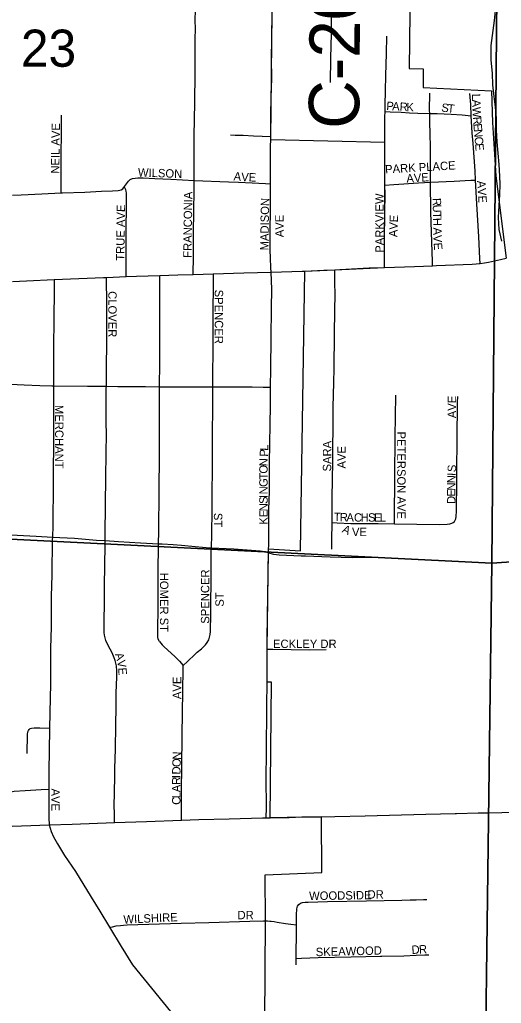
# Model space of a CAD drawing. Extents: x -9.1 to 34, y -3.1 to 22.
# Drawn here: x 6.709 to 7.252, y 19.215 to 20.324 of the extents above; entities that cross this region are included whole.
import ezdxf

# ---------------------------------------------------------------- set-up
doc = ezdxf.new("R2010")
doc.units = 0
for name, color, linetype in [('GM_X_City_Street', 7, 'Continuous'), ('GM_X_City_Street_Text', 7, 'Continuous'), ('GM_X_Corporation', 7, 'Continuous'), ('GM_X_County_Road', 7, 'Continuous'), ('GM_X_County_Road_Text', 7, 'Continuous'), ('GM_X_Minor_River', 7, 'Continuous'), ('GM_X_Section', 7, 'Continuous'), ('GM_X_Section_Text', 7, 'Continuous'), ('GM_X_State_Route', 7, 'Continuous'), ('GM_X_Township_Road', 7, 'Continuous'), ('GM_X_Township_Subdivision', 7, 'Continuous'), ('GM_X_Township_Subdivision_Text', 7, 'Continuous')]:
    doc.layers.add(name, color=color, linetype=linetype)

msp = doc.modelspace()

# ---------------------------------------------------------------- linework, layer by layer
at = {"layer": 'GM_X_City_Street'}
for points in [[(6.9054, 20.1425), (6.9054, 20.1469), (6.9055, 20.1758), (6.9055, 20.1928), (6.906, 20.2298), (6.9063, 20.2633), (6.9065, 20.2929), (6.9066, 20.3019), (6.9067, 20.3132), (6.9066, 20.3233), (6.9067, 20.3345), (6.9068, 20.3482), (6.9068, 20.3807), (6.9067, 20.408), (6.9067, 20.4171), (6.9069, 20.4348), (6.907, 20.4466), (6.9071, 20.4599), (6.9074, 20.4801)], [(6.7553, 20.1283), (6.7553, 20.1324), (6.7553, 20.138), (6.7553, 20.1445), (6.7554, 20.1527), (6.7554, 20.1653), (6.7555, 20.1781), (6.7556, 20.1895), (6.7556, 20.1991), (6.7557, 20.2074), (6.7557, 20.2161)], [(6.9463, 20.1937), (6.9515, 20.1934), (6.9605, 20.1933), (6.9721, 20.1928), (6.9917, 20.1921)], [(6.9915, 20.1385), (6.9915, 20.1564), (6.9915, 20.1682), (6.9915, 20.1772), (6.9917, 20.1921)], [(6.8268, 20.1354), (6.8313, 20.1415), (6.8333, 20.1434), (6.8358, 20.1446), (6.8388, 20.1451), (6.8418, 20.1453), (6.8479, 20.1452), (6.861, 20.1445), (6.8789, 20.1437), (6.9054, 20.1425)], [(6.9043, 20.0364), (6.9043, 20.0437), (6.9044, 20.0496), (6.9044, 20.0531), (6.9045, 20.0719), (6.9047, 20.0899), (6.9049, 20.1013), (6.905, 20.1125), (6.9052, 20.1261), (6.9053, 20.1344), (6.9054, 20.1425)], [(6.9054, 20.1425), (6.9441, 20.1407), (6.9555, 20.1403), (6.9706, 20.1396), (6.9856, 20.1388), (6.9915, 20.1385)], [(6.7553, 20.1283), (6.7569, 20.1284), (6.7822, 20.1293), (6.8008, 20.1304), (6.8132, 20.1308), (6.8195, 20.1311), (6.8217, 20.1313), (6.823, 20.1317), (6.8248, 20.1329), (6.8258, 20.134), (6.8268, 20.1354)], [(6.8285, 20.0341), (6.8285, 20.0418), (6.8286, 20.0584), (6.8286, 20.0681), (6.8287, 20.0808), (6.8288, 20.0945), (6.8289, 20.1055), (6.8289, 20.1153), (6.8289, 20.1232), (6.829, 20.128), (6.8286, 20.1302), (6.8282, 20.1319), (6.8273, 20.1341), (6.8268, 20.1354)], [(6.9921, 20.0389), (6.9918, 20.044), (6.9914, 20.0553), (6.9911, 20.0637), (6.9911, 20.081), (6.9914, 20.1135), (6.9915, 20.1385)], [(6.7006, 20.1257), (6.7103, 20.1262), (6.7334, 20.1275), (6.7553, 20.1283)], [(6.7476, 20.0306), (6.7476, 20.024), (6.7471, 19.9807), (6.7467, 19.959), (6.7467, 19.9346), (6.7467, 19.9165), (6.7468, 19.9109)], [(6.8063, 19.9103), (6.8065, 19.9274), (6.8069, 19.964), (6.8067, 19.9876), (6.8068, 19.9999), (6.8068, 20.0091), (6.8065, 20.0267), (6.8064, 20.0331)], [(6.8663, 19.9098), (6.8665, 19.9369), (6.8665, 19.9659), (6.8665, 19.9779), (6.8666, 19.9935), (6.8666, 20.0278), (6.8667, 20.0353)], [(6.9267, 20.037), (6.9267, 20.0314), (6.9266, 20.0176), (6.9265, 20.0013), (6.9264, 19.9821), (6.9264, 19.9712), (6.9262, 19.9495), (6.926, 19.9246), (6.926, 19.9215), (6.9261, 19.9096)], [(6.9914, 19.9092), (6.9916, 19.9305), (6.9921, 19.9644), (6.9925, 19.9984), (6.9928, 20.02), (6.9921, 20.0389)], [(6.6812, 19.9134), (6.7138, 19.9119), (6.7312, 19.9111), (6.7448, 19.911), (6.7468, 19.9109)], [(6.7468, 19.9109), (6.7468, 19.9042), (6.7469, 19.8732), (6.7466, 19.8484), (6.7464, 19.8113), (6.7462, 19.7866), (6.746, 19.7685), (6.7459, 19.7531), (6.7455, 19.7402)], [(6.7468, 19.9109), (6.7852, 19.9105), (6.8063, 19.9103)], [(6.805, 19.7365), (6.805, 19.7376), (6.8051, 19.7436), (6.8057, 19.8087), (6.8063, 19.8583), (6.806, 19.8676), (6.806, 19.8862), (6.8062, 19.908), (6.8063, 19.9103)], [(6.8063, 19.9103), (6.8193, 19.9102), (6.8503, 19.9101), (6.8663, 19.9098)], [(6.8652, 19.7327), (6.8654, 19.7467), (6.8658, 19.7923), (6.8661, 19.8326), (6.8663, 19.876), (6.8663, 19.9029), (6.8663, 19.9098)], [(6.8663, 19.9098), (6.878, 19.9096), (6.8875, 19.9097), (6.8967, 19.9097), (6.9261, 19.9096)], [(6.9261, 19.9096), (6.9261, 19.906), (6.926, 19.8998), (6.926, 19.8935), (6.9259, 19.8842), (6.9259, 19.8783), (6.9257, 19.8646), (6.9256, 19.8556), (6.9256, 19.8449), (6.9255, 19.8377), (6.9255, 19.8251), (6.9253, 19.7814), (6.9251, 19.7607), (6.9249, 19.7535), (6.9247, 19.7408), (6.9244, 19.7303), (6.9244, 19.7283)], [(6.9261, 19.9096), (6.9277, 19.9096), (6.9446, 19.9096), (6.9522, 19.9096), (6.9614, 19.9096), (6.9706, 19.9096), (6.983, 19.9094), (6.9914, 19.9092)], [(6.9892, 19.7224), (6.9894, 19.7348), (6.9896, 19.7494), (6.9897, 19.771), (6.9901, 19.7926), (6.9902, 19.8079), (6.9903, 19.8197), (6.9904, 19.8226), (6.9907, 19.8471), (6.9911, 19.8656), (6.9913, 19.8903), (6.9914, 19.9092)], [(6.6786, 19.7437), (6.6838, 19.7435), (6.7273, 19.7412), (6.7455, 19.7402)], [(6.7455, 19.7402), (6.7454, 19.7376), (6.7447, 19.6978), (6.7442, 19.6733), (6.744, 19.6392), (6.7435, 19.6145), (6.7434, 19.593), (6.7432, 19.5744), (6.7428, 19.5589), (6.7422, 19.5247)], [(6.7455, 19.7402), (6.7704, 19.7389), (6.7952, 19.737), (6.805, 19.7365)], [(6.8154, 19.4183), (6.8154, 19.4298), (6.8153, 19.436), (6.8159, 19.4701), (6.816, 19.4794), (6.8166, 19.5011), (6.8168, 19.5103), (6.8169, 19.5193), (6.817, 19.5252), (6.8173, 19.552), (6.8173, 19.5612), (6.8174, 19.5643), (6.8182, 19.5828), (6.818, 19.589), (6.8176, 19.5952), (6.8171, 19.5983), (6.8163, 19.6013), (6.8152, 19.6042), (6.8127, 19.6099), (6.8085, 19.6181), (6.8057, 19.6237), (6.8048, 19.6266), (6.8042, 19.6296), (6.8039, 19.6327), (6.8037, 19.6357), (6.8037, 19.645), (6.8041, 19.6667), (6.8042, 19.6852), (6.805, 19.7313), (6.805, 19.7365)], [(6.805, 19.7365), (6.82, 19.7355), (6.8447, 19.7339), (6.8652, 19.7327)], [(6.8661, 19.6224), (6.8649, 19.6253), (6.8645, 19.628), (6.8643, 19.6373), (6.8646, 19.659), (6.8647, 19.6799), (6.8649, 19.7055), (6.8651, 19.7272), (6.8652, 19.7327)], [(6.8652, 19.7327), (6.8694, 19.7325), (6.8817, 19.7318), (6.891, 19.731), (6.9065, 19.7295), (6.9189, 19.7287), (6.9244, 19.7283)], [(6.8929, 19.5956), (6.8978, 19.5999), (6.9001, 19.6021), (6.9042, 19.6062), (6.9087, 19.6104), (6.9135, 19.6143), (6.9159, 19.6164), (6.9182, 19.6187), (6.9201, 19.6214), (6.9217, 19.6243), (6.9227, 19.6274), (6.9233, 19.6305), (6.9237, 19.6337), (6.924, 19.6538), (6.9241, 19.6642), (6.9243, 19.6737), (6.9244, 19.6823), (6.9245, 19.6936), (6.9246, 19.7073), (6.9246, 19.7118), (6.9245, 19.7212), (6.9244, 19.7283)], [(6.9244, 19.7283), (6.9499, 19.7269), (6.9747, 19.7253), (6.9799, 19.7248), (6.9852, 19.724), (6.9892, 19.7224)], [(6.8661, 19.6224), (6.8677, 19.6205), (6.8693, 19.6187), (6.8716, 19.6164), (6.8835, 19.6058), (6.8889, 19.6005), (6.8929, 19.5956)], [(6.8911, 19.421), (6.891, 19.428), (6.891, 19.4557), (6.8913, 19.4803), (6.8919, 19.5173), (6.8926, 19.5665), (6.8929, 19.5913), (6.8929, 19.5956)], [(6.7172, 19.4962), (6.7175, 19.5177), (6.7179, 19.5208), (6.7184, 19.5224), (6.7193, 19.5235), (6.7205, 19.5245), (6.7219, 19.525), (6.725, 19.5254), (6.7312, 19.5253), (6.7422, 19.5247)], [(6.7422, 19.5247), (6.7418, 19.4989), (6.7416, 19.4776), (6.7415, 19.456)], [(6.6734, 19.4847), (6.6736, 19.4772), (6.6754, 19.4631), (6.6762, 19.4589), (6.6772, 19.4561), (6.6781, 19.4548), (6.6795, 19.4533), (6.6816, 19.4522), (6.6845, 19.4512), (6.6876, 19.4508), (6.6905, 19.4512), (6.6935, 19.452), (6.6964, 19.4528), (6.7024, 19.4539), (6.7147, 19.4547), (6.7328, 19.4556), (6.7415, 19.456)], [(6.7415, 19.456), (6.7414, 19.4365), (6.7414, 19.4238), (6.7419, 19.4159)], [(6.8099, 19.3004), (6.8133, 19.301), (6.8175, 19.3018), (6.8221, 19.3023), (6.8257, 19.3027), (6.8299, 19.303), (6.8908, 19.305), (6.9217, 19.3059), (6.9681, 19.3074), (6.9835, 19.3076), (6.9856, 19.3076)]]:
    msp.add_lwpolyline(points, dxfattribs=at)
at = {"layer": 'GM_X_Corporation'}
for points in [[(7.1496, 20.4253), (7.1476, 20.2687), (7.1635, 20.2684), (7.1634, 20.2471), (7.2406, 20.2434), (7.2419, 20.2079), (7.2455, 20.1477), (7.2573, 20.0548)], [(6.984, 19.0235), (6.9856, 19.3076), (6.9852, 19.3596), (7.0494, 19.362), (7.0488, 19.4249), (6.9912, 19.4239), (6.9924, 19.5766), (6.9877, 19.5767), (6.9877, 19.6139), (6.989, 19.727), (7.0254, 19.7249), (7.0301, 20.0403), (7.0641, 20.0418), (7.1198, 20.0443), (7.1204, 20.1371), (7.1202, 20.1851), (6.9919, 20.1881), (6.994, 20.41)]]:
    msp.add_lwpolyline(points, dxfattribs=at)
at = {"layer": 'GM_X_County_Road'}
for points in [[(6.9917, 20.1921), (6.9917, 20.2031), (6.9919, 20.2169), (6.9922, 20.2351), (6.9928, 20.2578), (6.9927, 20.2796), (6.9928, 20.3016), (6.9932, 20.3263), (6.9935, 20.3506), (6.9938, 20.3727), (6.994, 20.3981), (6.994, 20.41)], [(6.9877, 19.6139), (6.9878, 19.626), (6.9892, 19.7224)], [(6.9865, 19.4238), (6.9868, 19.4354), (6.9867, 19.4685), (6.9869, 19.4972), (6.9873, 19.5497), (6.9877, 19.5767), (6.9876, 19.5802), (6.9877, 19.6139)]]:
    msp.add_lwpolyline(points, dxfattribs=at)
at = {"layer": 'GM_X_Minor_River'}
msp.add_lwpolyline([(7.2524, 20.0741), (7.2494, 20.087), (7.2483, 20.1007), (7.2491, 20.1143), (7.2499, 20.1265), (7.2503, 20.1378), (7.25, 20.1473), (7.2493, 20.1602), (7.2471, 20.186), (7.2464, 20.1996), (7.2461, 20.2125), (7.245, 20.225), (7.2435, 20.2372), (7.242, 20.2504), (7.2417, 20.2629), (7.2403, 20.2785), (7.2403, 20.2944), (7.2423, 20.3114), (7.2438, 20.3228), (7.245, 20.3342)], dxfattribs=at)
at = {"layer": 'GM_X_Section'}
for points in [[(7.2498, 20.7358), (7.2408, 19.7107), (6.2379, 19.7608), (6.2403, 20.7648)], [(8.2683, 20.7561), (8.2596, 19.7802), (7.2408, 19.7107), (7.2498, 20.7358)], [(8.2596, 19.7802), (8.2596, 19.773), (8.2465, 18.7547), (7.2285, 18.7534), (7.2408, 19.7107)], [(6.2379, 19.7608), (7.2408, 19.7107), (7.2285, 18.7534), (6.2253, 18.7649)]]:
    msp.add_lwpolyline(points, close=True, dxfattribs=at)
at = {"layer": 'GM_X_State_Route'}
msp.add_line((6.8357, 19.2581), (7.2495, 18.7505), dxfattribs=at)
for points in [[(7.1198, 20.0443), (7.1539, 20.0455), (7.1741, 20.0463), (7.1787, 20.0465), (7.2189, 20.0481), (7.2232, 20.0484), (7.2265, 20.0487), (7.2279, 20.0489), (7.2326, 20.0495), (7.2373, 20.0503), (7.244, 20.0517), (7.2506, 20.0531), (7.2573, 20.0548)], [(7.0301, 20.0403), (7.0517, 20.0413), (7.0641, 20.0418), (7.0697, 20.042), (7.1026, 20.0437), (7.1198, 20.0443)], [(6.7005, 20.0285), (6.7161, 20.0293), (6.7476, 20.0306), (6.803, 20.033), (6.8064, 20.0331), (6.8285, 20.0341), (6.8402, 20.0346), (6.8667, 20.0353), (6.8869, 20.0359), (6.9043, 20.0364), (6.9267, 20.037), (6.9615, 20.0381), (6.9921, 20.0389), (7.027, 20.0401), (7.0301, 20.0403)], [(7.2371, 19.4295), (7.2521, 19.4298), (7.3063, 19.4308), (7.3325, 19.4312), (7.3715, 19.4319), (7.3816, 19.432), (7.4047, 19.4322), (7.4367, 19.4325), (7.4945, 19.4328), (7.5181, 19.433), (7.5904, 19.4341), (7.6565, 19.4354), (7.7071, 19.436), (7.7511, 19.437), (7.7815, 19.4377), (7.7873, 19.4379)], [(6.5222, 19.4082), (6.5292, 19.4085), (6.6079, 19.4113), (6.6685, 19.4134), (6.7419, 19.4159), (6.7679, 19.4167), (6.8154, 19.4183), (6.8516, 19.4195), (6.8911, 19.421), (6.9106, 19.4217), (6.9447, 19.4228), (6.9823, 19.4238), (6.9865, 19.4238)], [(6.9865, 19.4238), (6.9912, 19.4239), (7.0032, 19.4241), (7.0126, 19.4242), (7.0267, 19.4247)], [(7.0267, 19.4247), (7.0276, 19.4247), (7.0327, 19.4247)], [(7.0327, 19.4247), (7.0339, 19.4248), (7.0488, 19.4249)], [(7.0488, 19.4249), (7.0638, 19.4253)], [(7.0638, 19.4253), (7.0983, 19.4261), (7.1667, 19.428), (7.1995, 19.4287), (7.201, 19.4288)], [(7.201, 19.4288), (7.2256, 19.4293), (7.2281, 19.4293), (7.2291, 19.4294)], [(7.2291, 19.4294), (7.236, 19.4295), (7.2371, 19.4295)], [(6.7419, 19.4159), (6.7429, 19.412), (6.7441, 19.4085), (6.7466, 19.4025), (6.7511, 19.3944), (6.7593, 19.3813), (6.7714, 19.3633), (6.7893, 19.3343), (6.799, 19.3184), (6.8099, 19.3004), (6.8231, 19.2787), (6.8357, 19.2581)]]:
    msp.add_lwpolyline(points, dxfattribs=at)
at = {"layer": 'GM_X_Township_Road'}
for points in [[(6.9892, 19.7224), (6.9946, 19.7212), (6.9982, 19.7208), (7.0011, 19.7204), (7.0261, 19.7193)], [(7.0261, 19.7193), (7.0309, 19.7192), (7.0586, 19.7181), (7.0836, 19.7173), (7.1063, 19.7176)]]:
    msp.add_lwpolyline(points, dxfattribs=at)
at = {"layer": 'GM_X_Township_Subdivision'}
for points in [[(7.059, 20.2527), (7.0594, 20.2802), (7.06, 20.308), (7.0607, 20.3575), (7.061, 20.3727), (7.0611, 20.3845), (7.061, 20.3936), (7.0609, 20.3997), (7.0606, 20.4063)], [(7.1206, 20.2203), (7.1207, 20.2271), (7.1212, 20.2434), (7.1216, 20.2607), (7.1221, 20.2854), (7.1224, 20.3052)], [(7.1709, 20.218), (7.1707, 20.2215), (7.171, 20.241)], [(7.2175, 20.2154), (7.2171, 20.2279), (7.2163, 20.2404)], [(7.1202, 20.1851), (7.1205, 20.2141), (7.1206, 20.2203)], [(7.1206, 20.2203), (7.1265, 20.2199), (7.1389, 20.2194), (7.1482, 20.2188), (7.1575, 20.2184), (7.1709, 20.218)], [(7.1718, 20.1403), (7.1717, 20.1628), (7.1717, 20.1689), (7.1717, 20.1782), (7.1713, 20.1968), (7.1711, 20.2061), (7.1709, 20.218)], [(7.1709, 20.218), (7.1792, 20.2178), (7.1952, 20.217), (7.2076, 20.2163), (7.2175, 20.2154)], [(7.2225, 20.1429), (7.222, 20.1532), (7.2198, 20.184), (7.2189, 20.1961), (7.2175, 20.2154)], [(7.1204, 20.1371), (7.1202, 20.1851)], [(7.1718, 20.1403), (7.1986, 20.1417), (7.2171, 20.1426), (7.2225, 20.1429)], [(7.2279, 20.0489), (7.2276, 20.0543), (7.2264, 20.079), (7.2239, 20.1161), (7.2225, 20.1429)], [(7.1198, 20.0443), (7.1201, 20.0845), (7.1206, 20.1275), (7.1204, 20.1371)], [(7.1204, 20.1371), (7.1303, 20.1379), (7.1582, 20.1396), (7.1718, 20.1403)], [(7.1741, 20.0463), (7.1739, 20.0511), (7.1733, 20.0727), (7.1723, 20.1069), (7.1718, 20.1403)], [(7.0625, 19.9037), (7.0627, 19.9115), (7.063, 19.9333), (7.064, 19.9987), (7.0642, 20.0111), (7.0641, 20.0298), (7.0641, 20.0336), (7.0641, 20.0418)], [(7.0608, 19.7566), (7.0608, 19.7622), (7.0611, 19.7809), (7.061, 19.7902), (7.0613, 19.7995), (7.0617, 19.8307), (7.0617, 19.8369), (7.062, 19.868), (7.0621, 19.8774), (7.0621, 19.8836), (7.0625, 19.9037)], [(7.1312, 19.7552), (7.1313, 19.7617), (7.1317, 19.8078), (7.1321, 19.8536), (7.1323, 19.8763), (7.1328, 19.9003)], [(7.1988, 19.758), (7.2004, 19.7608), (7.2009, 19.7634), (7.2012, 19.7694), (7.2016, 19.8033), (7.202, 19.8618), (7.2022, 19.8802), (7.2023, 19.8926), (7.2026, 19.8987)], [(7.0604, 19.7267), (7.0606, 19.7404), (7.0608, 19.7529), (7.0608, 19.7566)], [(7.0608, 19.7566), (7.0664, 19.7564), (7.0819, 19.7556), (7.1129, 19.7555), (7.1312, 19.7552)], [(7.1312, 19.7552), (7.1565, 19.7548), (7.1814, 19.7545), (7.1906, 19.7548), (7.1936, 19.7552), (7.1958, 19.7561), (7.1974, 19.7569), (7.1988, 19.758)], [(6.9877, 19.6139), (6.9942, 19.6138), (7.0355, 19.6132), (7.0541, 19.6135)], [(7.0234, 19.3262), (7.0254, 19.3274), (7.0275, 19.3281), (7.0306, 19.3286), (7.0337, 19.3288), (7.0556, 19.3294), (7.0995, 19.3301), (7.1393, 19.331), (7.1489, 19.3313), (7.1556, 19.3314), (7.1638, 19.3316), (7.1678, 19.3317)], [(7.0207, 19.3031), (7.0206, 19.3143), (7.0211, 19.321), (7.0214, 19.3227), (7.022, 19.3242), (7.0234, 19.3262)], [(6.9856, 19.3076), (6.9882, 19.3075), (6.9906, 19.3074), (6.9922, 19.3071), (6.9954, 19.3067), (6.999, 19.3061), (7.0082, 19.3047), (7.0142, 19.3039), (7.0207, 19.3031)], [(7.0204, 19.2653), (7.0205, 19.2679), (7.0208, 19.2958), (7.0207, 19.3031)], [(7.0203, 19.2581), (7.0204, 19.2653)], [(7.0204, 19.2653), (7.0264, 19.2655), (7.0451, 19.2662), (7.0824, 19.267), (7.1153, 19.2677), (7.1169, 19.2678), (7.1417, 19.2683), (7.1557, 19.2688), (7.1655, 19.2691), (7.1698, 19.2693)]]:
    msp.add_lwpolyline(points, dxfattribs=at)

# ---------------------------------------------------------------- texts
at = {"layer": 'GM_X_City_Street_Text'}
for s, rotation, p in [('NEIL AVE', 89.1065, (6.7532, 20.15)), ('WILSON', 357.8737, (6.8418, 20.1469)), ('A', 354.3068, (6.9495, 20.1427)), ('V', 356.863, (6.9582, 20.1418)), ('E', 357.2782, (6.9666, 20.1414)), ('FRANCONIA', 89.3024, (6.9024, 20.0551)), ('MADISON', 89.118, (6.9891, 20.0635)), ('TRUE AVE', 89.1777, (6.8266, 20.0518)), ('AVE', 90, (7.0062, 20.0784)), ('CLOVER', 270, (6.8085, 20.0176)), ('SPENCER', 270, (6.9285, 20.0193)), ('MERCHANT', 270, (6.7485, 19.8893)), ('L', 87.983, (6.9888, 19.8375)), ('P', 87.9507, (6.9885, 19.8308)), ('O', 89.9344, (6.9882, 19.8118)), ('N', 88.6449, (6.9882, 19.82)), ('T', 89.9956, (6.9882, 19.8051)), ('G', 89.9781, (6.9882, 19.7968)), ('N', 90, (6.9882, 19.7884)), ('I', 90, (6.9882, 19.7843)), ('S', 89.9956, (6.9882, 19.7776)), ('N', 89.9781, (6.9882, 19.7693)), ('ST', 270, (6.9276, 19.7676)), ('E', 90, (6.9882, 19.7626)), ('K', 90, (6.9882, 19.7543)), ('HOMER ST', 270, (6.8668, 19.7001)), ('SPENCER', 90, (6.9224, 19.6426)), ('ST', 90, (6.9387, 19.6618)), ('A', 287.7921, (6.8158, 19.6083)), ('V', 279.2863, (6.8183, 19.6008)), ('E', 274.1284, (6.8196, 19.5928)), ('AVE', 90, (6.8907, 19.5576)), ('O', 87.8579, (6.89, 19.4808)), ('N', 87.5076, (6.8903, 19.4891)), ('D', 89.4972, (6.8899, 19.4726)), ('I', 89.9563, (6.8899, 19.4684)), ('R', 89.994, (6.8899, 19.4609)), ('AVE', 270, (6.7443, 19.4568)), ('A', 89.9781, (6.8899, 19.4526)), ('C', 89.9757, (6.8899, 19.4384)), ('L', 89.9956, (6.8899, 19.4459)), ('WILSHIRE', 2.5623, (6.8258, 19.3044)), ('DR', 0, (6.9542, 19.3094))]:
    msp.add_text(s, height=0.00947, rotation=rotation, dxfattribs=at).set_placement(p)
at = {"layer": 'GM_X_County_Road_Text'}
msp.add_text('C-204', height=0.05682, rotation=89.4594, dxfattribs=at).set_placement((7.0912, 20.2003))
at = {"layer": 'GM_X_Section_Text'}
msp.add_text('23', height=0.04186, rotation=0, dxfattribs=at).set_placement((6.71, 20.2706))
at = {"layer": 'GM_X_Township_Subdivision_Text'}
for s, rotation, p in [('P', 356.5276, (7.1218, 20.2219)), ('A', 356.5474, (7.1284, 20.2215)), ('R', 356.558, (7.1368, 20.221)), ('K', 358.0675, (7.1445, 20.2205)), ('L', 271.9401, (7.2185, 20.2401)), ('A', 271.9538, (7.2187, 20.2335)), ('S', 352.1635, (7.1836, 20.2202)), ('T', 354.1484, (7.1906, 20.2192)), ('W', 272.4661, (7.219, 20.2251)), ('R', 274.5668, (7.2195, 20.2139)), ('E', 274.9694, (7.2201, 20.2063)), ('N', 274.9669, (7.2206, 20.1997)), ('C', 274.9613, (7.2214, 20.1914)), ('E', 274.9569, (7.222, 20.1839)), ('PARK PLACE', 3.3645, (7.1209, 20.1502)), ('AVE', 3.9434, (7.1449, 20.1398)), ('AVE', 273.9431, (7.2243, 20.1419)), ('PARKVIEW', 90, (7.1191, 20.0609)), ('R', 270.9714, (7.1743, 20.1226)), ('U', 270.9953, (7.1744, 20.1151)), ('E', 87.5128, (7.135, 20.095)), ('T', 270.9835, (7.1746, 20.1068)), ('H', 270.9618, (7.1747, 20.1001)), ('A', 88.929, (7.1345, 20.0784)), ('V', 87.7697, (7.1347, 20.0867)), ('A', 270.9618, (7.1749, 20.0893)), ('V', 271.8296, (7.175, 20.0808)), ('E', 274.9694, (7.1753, 20.0719)), ('AVE', 90, (7.2007, 19.8743)), ('PETERSON AVE', 270, (7.1343, 19.8593)), ('SARA', 90, (7.0599, 19.8143)), ('AVE', 90, (7.0762, 19.8176)), ('S', 87.2672, (7.2004, 19.8133)), ('N', 88.251, (7.1999, 19.8008)), ('I', 87.3756, (7.2002, 19.8091)), ('N', 89.8907, (7.1999, 19.7926)), ('E', 89.9727, (7.1999, 19.7859)), ('D', 89.9781, (7.1999, 19.7776)), ('T', 357.5401, (7.0626, 19.7585)), ('R', 357.5578, (7.0693, 19.7582)), ('A', 358.5516, (7.0769, 19.7579)), ('C', 359.9228, (7.0855, 19.7577)), ('H', 359.9929, (7.093, 19.7577)), ('S', 359.9956, (7.1013, 19.7577)), ('E', 359.9956, (7.108, 19.7577)), ('L', 359.9956, (7.1147, 19.7577)), ('A', 334.4126, (7.0713, 19.746)), ('V', 0.2404, (7.0833, 19.7414)), ('E', 359.8361, (7.0916, 19.7414)), ('ECKLEY DR', 0, (6.9942, 19.6152)), ('WOODSIDE', 0.7738, (7.035, 19.331)), ('DR', 0, (7.1008, 19.3327)), ('SKEAWOOD', 1.4477, (7.0425, 19.2677)), ('D', 3.1047, (7.1507, 19.2702)), ('R', 2.7448, (7.159, 19.2706))]:
    msp.add_text(s, height=0.00947, rotation=rotation, dxfattribs=at).set_placement(p)

doc.saveas('drawing.dxf')
